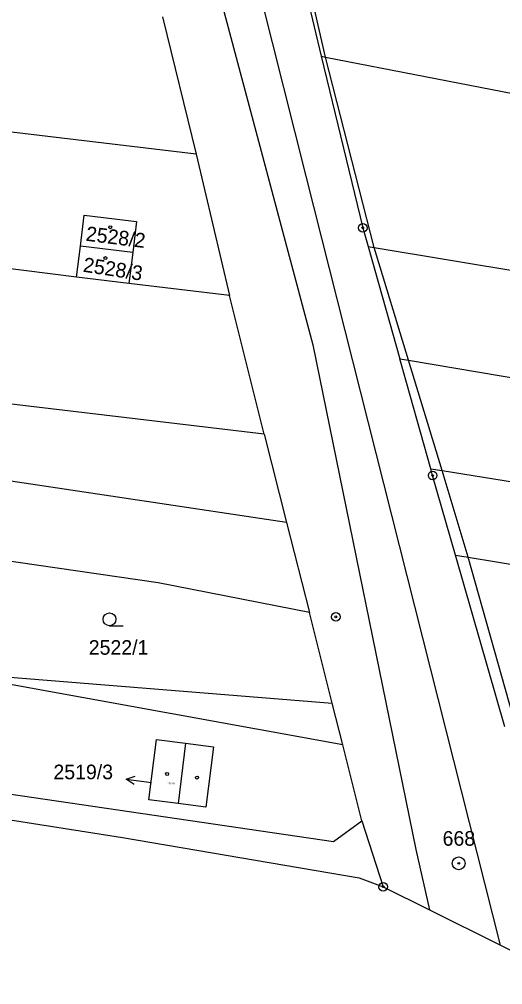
# Model space of a CAD drawing. Extents: x -755819 to -753140, y -1169796 to -1166000.
# Drawn here: x -754380.1 to -754323.8, y -1169205.4 to -1169092.9 of the extents above; entities that cross this region are included whole.
import ezdxf

# ---------------------------------------------------------------- set-up
doc = ezdxf.new("R2010")
doc.units = 0
for name, color, linetype in [('Vrstva 1', 7, 'Continuous'), ('Vrstva 10', 7, 'Continuous'), ('Vrstva 13', 7, 'Continuous'), ('Vrstva 16', 7, 'Continuous'), ('Vrstva 17', 7, 'Continuous'), ('Vrstva 18', 7, 'Continuous'), ('Vrstva 19', 7, 'Continuous'), ('Vrstva 24', 7, 'Continuous'), ('Vrstva 25', 7, 'Continuous'), ('Vrstva 4', 7, 'Continuous')]:
    doc.layers.add(name, color=color, linetype=linetype)

msp = doc.modelspace()

# ---------------------------------------------------------------- linework, layer by layer
at = {"layer": 'Vrstva 1'}
for p, q in [((-754386.06, -1168980.52), (-754345.91, -1169130.8)), ((-754349.64, -1169077.64), (-754344.93, -1169097.16)), ((-754363.46, -1169092.56), (-754359.5, -1169108.58)), ((-754359.5, -1169108.58), (-754462.07, -1169096.3)), ((-754344.93, -1169097.16), (-754344.43, -1169097.26)), ((-754344.93, -1169097.16), (-754340.1, -1169117.15)), ((-754344.43, -1169097.26), (-754274.69, -1169110.84)), ((-754359.5, -1169108.58), (-754355.64, -1169125.06)), ((-754373.02, -1169119.29), (-754372.58, -1169115.67)), ((-754372.58, -1169115.67), (-754366.48, -1169116.4)), ((-754366.48, -1169116.4), (-754366.91, -1169120.03)), ((-754373.45, -1169122.92), (-754415.34, -1169117.65)), ((-754340.1, -1169117.15), (-754339.48, -1169119.33)), ((-754373.45, -1169122.92), (-754373.02, -1169119.29)), ((-754366.91, -1169120.03), (-754373.02, -1169119.29)), ((-754366.91, -1169120.03), (-754367.35, -1169123.65)), ((-754339.48, -1169119.33), (-754335.79, -1169132.42)), ((-754339.48, -1169119.33), (-754338.76, -1169119.45)), ((-754338.76, -1169119.45), (-754286.94, -1169128.09)), ((-754367.35, -1169123.65), (-754373.45, -1169122.92)), ((-754355.64, -1169125.06), (-754367.35, -1169123.65)), ((-754351.59, -1169141.22), (-754355.64, -1169125.06)), ((-754345.91, -1169130.8), (-754333.91, -1169189.61)), ((-754332.18, -1169145.23), (-754335.79, -1169132.42)), ((-754335.79, -1169132.42), (-754334.76, -1169132.59)), ((-754334.76, -1169132.59), (-754279.48, -1169141.86)), ((-754351.59, -1169141.22), (-754417.21, -1169133.39)), ((-754351.59, -1169141.22), (-754348.98, -1169151.49)), ((-754348.98, -1169151.49), (-754400.66, -1169143.78)), ((-754331.95, -1169146.03), (-754332.18, -1169145.23)), ((-754332.18, -1169145.23), (-754330.83, -1169145.45)), ((-754329.28, -1169155.32), (-754331.95, -1169146.03)), ((-754330.83, -1169145.45), (-754281.48, -1169153.48)), ((-754363.94, -1169158.55), (-754417.44, -1169150.77)), ((-754348.98, -1169151.49), (-754346.3, -1169162)), ((-754323.52, -1169175.33), (-754329.28, -1169155.32)), ((-754329.28, -1169155.32), (-754327.8, -1169155.56)), ((-754327.8, -1169155.56), (-754269.19, -1169165.1)), ((-754346.3, -1169162), (-754363.94, -1169158.55)), ((-754343.65, -1169172.58), (-754346.3, -1169162)), ((-754342.43, -1169177.43), (-754389.3, -1169168.9)), ((-754342.43, -1169177.43), (-754343.65, -1169172.58)), ((-754365.03, -1169183.83), (-754364.13, -1169176.81)), ((-754364.13, -1169176.81), (-754360.78, -1169177.24)), ((-754360.78, -1169177.24), (-754357.48, -1169177.66)), ((-754357.48, -1169177.66), (-754358.38, -1169184.68)), ((-754340.21, -1169186.28), (-754342.43, -1169177.43)), ((-754383.66, -1169182.78), (-754343.51, -1169188.69)), ((-754361.6, -1169184.27), (-754365.03, -1169183.83)), ((-754358.38, -1169184.68), (-754361.6, -1169184.27)), ((-754343.51, -1169188.69), (-754340.21, -1169186.28)), ((-754340.21, -1169186.28), (-754337.71, -1169193.96)), ((-754333.91, -1169189.61), (-754332.3, -1169196.67))]:
    msp.add_line(p, q, dxfattribs=at)
at = {"layer": 'Vrstva 10'}
for p, q in [((-754346.69, -1169111.14), (-754392.72, -1168928.69)), ((-754324.05, -1169200.79), (-754346.69, -1169111.14))]:
    msp.add_line(p, q, dxfattribs=at)
at = {"layer": 'Vrstva 13'}
for p, q in [((-754389.02, -1169184.95), (-754368.1, -1169188.22)), ((-754368.1, -1169188.22), (-754340.53, -1169192.94)), ((-754340.53, -1169192.94), (-754337.71, -1169193.96)), ((-754337.71, -1169193.96), (-754332.3, -1169196.67)), ((-754332.3, -1169196.67), (-754324.05, -1169200.79)), ((-754324.05, -1169200.79), (-754314.87, -1169205.38))]:
    msp.add_line(p, q, dxfattribs=at)
at = {"layer": 'Vrstva 16'}
msp.add_line((-754367.69, -1169181.43), (-754364.71, -1169181.81), dxfattribs=at)
msp.add_lwpolyline([(-754366.76, -1169182.05), (-754367.69, -1169181.43), (-754366.63, -1169181.06)], dxfattribs=at)
at = {"layer": 'Vrstva 24'}
for centre, radius in [((-754340.1, -1169117.15), 0.5), ((-754340.1, -1169117.15), 0.1), ((-754331.95, -1169146.03), 0.5), ((-754331.95, -1169146.03), 0.1), ((-754343.24, -1169162.5), 0.5), ((-754343.24, -1169162.5), 0.1), ((-754328.91, -1169191.24), 0.75), ((-754328.91, -1169191.24), 0.1), ((-754337.71, -1169193.96), 0.5), ((-754337.71, -1169193.96), 0.1)]:
    msp.add_circle(centre, radius, dxfattribs=at)
at = {"layer": 'Vrstva 25'}
msp.add_line((-754369.62, -1169163.54), (-754368.02, -1169163.54), dxfattribs=at)
for centre, radius in [((-754369.54, -1169117.08), 0.175), ((-754370.09, -1169120.69), 0.175), ((-754369.62, -1169162.79), 0.75), ((-754362.9, -1169180.82), 0.175), ((-754359.42, -1169181.23), 0.175)]:
    msp.add_circle(centre, radius, dxfattribs=at)
at = {"layer": 'Vrstva 4'}
for p, q in [((-754344.43, -1169097.26), (-754348.95, -1169077.77)), ((-754338.76, -1169119.45), (-754344.43, -1169097.26)), ((-754334.76, -1169132.59), (-754338.76, -1169119.45)), ((-754330.83, -1169145.45), (-754334.76, -1169132.59)), ((-754327.8, -1169155.56), (-754330.83, -1169145.45)), ((-754322.18, -1169175.52), (-754327.8, -1169155.56)), ((-754389.3, -1169168.9), (-754343.65, -1169172.58)), ((-754360.78, -1169177.24), (-754361.6, -1169184.27))]:
    msp.add_line(p, q, dxfattribs=at)

# ---------------------------------------------------------------- texts
at = {"layer": 'Vrstva 16'}
msp.add_text('2519/3', height=1.7, dxfattribs=at).set_placement((-754376.16, -1169181.43))
at = {"layer": 'Vrstva 17'}
msp.add_text('668', height=1.7, dxfattribs=at).set_placement((-754330.79, -1169189.18))
at = {"layer": 'Vrstva 18'}
msp.add_text('2522/1', height=1.7, dxfattribs=at).set_placement((-754372.04, -1169166.92))
at = {"layer": 'Vrstva 19'}
for s, rotation, p in [('2528/2', 352.8847, (-754372.45, -1169118.65)), ('2528/3', 351.2231, (-754372.78, -1169122.26))]:
    msp.add_text(s, height=1.7, rotation=rotation, dxfattribs=at).set_placement(p)
msp.add_text('2519/3', height=0.2, dxfattribs=at).set_placement((-754362.87, -1169182.04))

doc.saveas('drawing.dxf')
